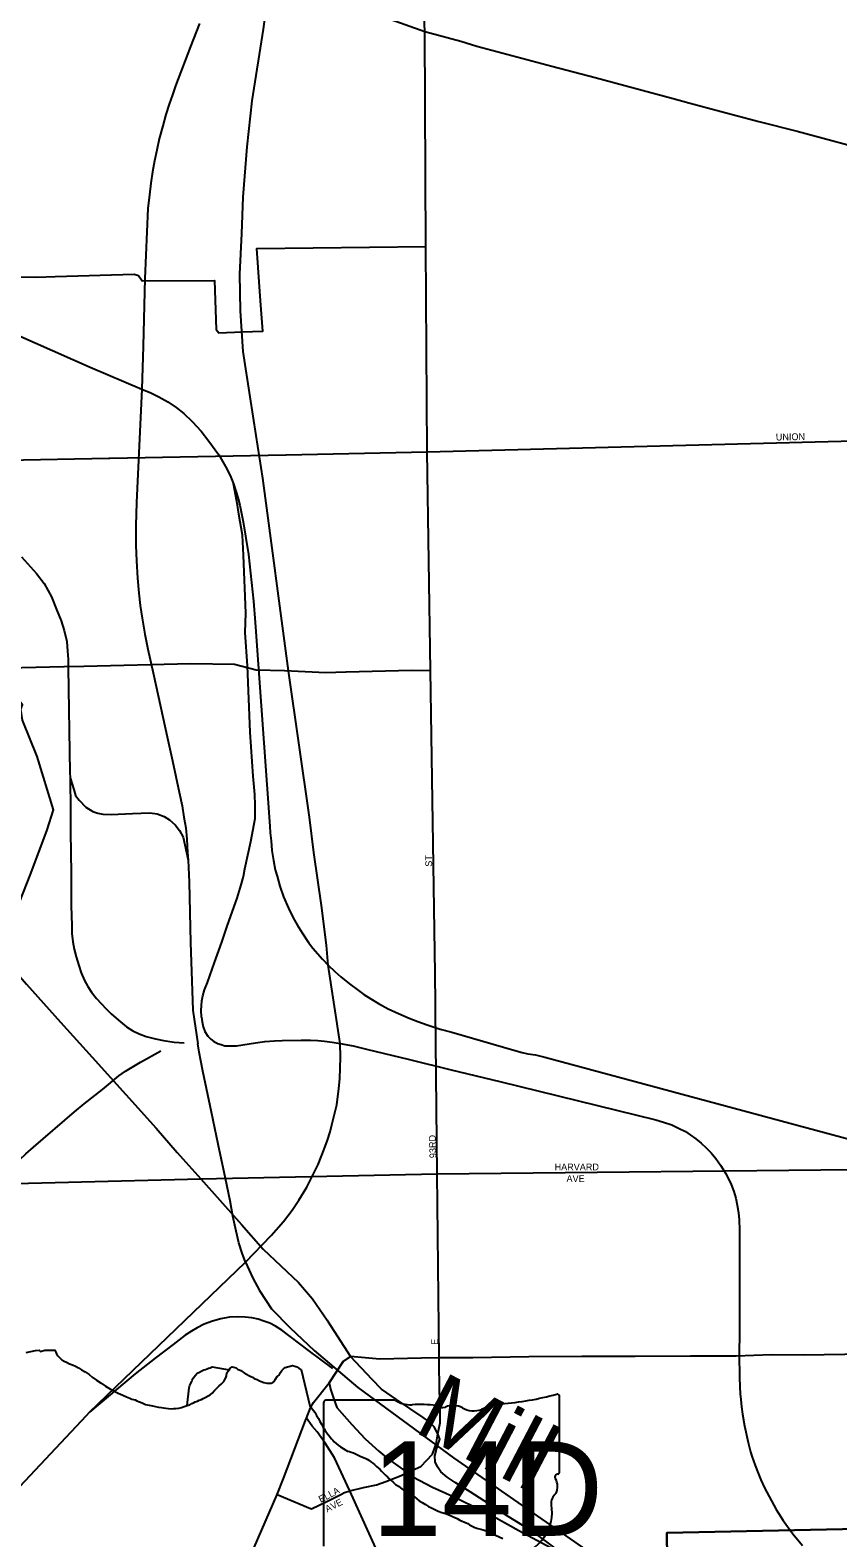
# Model space of a CAD drawing. Extents: x 2010165 to 2382125, y 1060529 to 1407316.
# Drawn here: x 2206485 to 2212441, y 1254931 to 1266048 of the extents above; entities that cross this region are included whole.
import ezdxf

# ---------------------------------------------------------------- set-up
doc = ezdxf.new("R2010")
doc.units = 0
for name, color, linetype in [('GM_X_City_Street', 7, 'Continuous'), ('GM_X_City_Street_Text', 7, 'Continuous'), ('GM_X_Corporation', 7, 'Continuous'), ('GM_X_Minor_River', 7, 'Continuous'), ('GM_X_Minor_River_Text', 7, 'Continuous'), ('GM_X_Rail_Line', 7, 'Continuous'), ('GM_X_State_Location', 7, 'Continuous'), ('GM_X_State_Route', 7, 'Continuous'), ('GM_X_State_Shield', 7, 'Continuous'), ('GM_X_US_Route', 7, 'Continuous')]:
    doc.layers.add(name, color=color, linetype=linetype)

msp = doc.modelspace()

# ---------------------------------------------------------------- linework, layer by layer
at = {"layer": 'GM_X_City_Street'}
for points in [[(2209395, 1266038), (2209359, 1266878), (2209362, 1267179), (2209365, 1267342), (2209360, 1267426), (2209376, 1267487), (2209509, 1267859), (2210070, 1269357), (2210358, 1270013), (2211025, 1271824), (2211102, 1271987), (2211104, 1271993), (2211226, 1272324), (2211502, 1272939), (2211683, 1273260), (2211949, 1273684), (2212001, 1273792)], [(2209474, 1258869), (2209471, 1259092), (2209437, 1261327), (2209413, 1262939), (2209402, 1264454), (2209395, 1266038)], [(2206341, 1264229), (2206534, 1264228), (2206670, 1264232), (2207251, 1264250), (2207284, 1264238), (2207310, 1264200), (2207845, 1264202), (2207857, 1263842), (2207876, 1263817), (2208049, 1263824), (2208200, 1263829), (2208184, 1264053), (2208156, 1264438), (2209402, 1264454)], [(2206257, 1259243), (2206489, 1259831), (2206610, 1260152), (2206656, 1260299), (2206537, 1260692), (2206429, 1260961), (2206417, 1261041), (2206429, 1261073), (2206363, 1261154), (2206214, 1261344), (2206181, 1262874), (2206167, 1263556), (2206179, 1263676)], [(2208369, 1262918), (2208373, 1262918), (2209413, 1262939), (2213420, 1263042), (2214502, 1263081), (2217551, 1263120), (2217742, 1263125), (2218044, 1263132), (2218273, 1263136), (2218557, 1263141), (2218675, 1263146), (2218813, 1263180), (2218999, 1263228), (2219167, 1263275), (2219531, 1263374)], [(2202579, 1262794), (2205499, 1262860), (2206181, 1262874), (2207065, 1262891)], [(2207065, 1262891), (2207073, 1262892), (2208369, 1262918)], [(2203676, 1262101), (2205312, 1261420), (2205515, 1261330), (2205532, 1261323), (2206214, 1261344), (2206734, 1261356), (2206735, 1261356)], [(2206735, 1261356), (2206880, 1261359), (2207670, 1261378), (2207992, 1261374), (2208151, 1261332), (2208361, 1261327), (2208664, 1261312), (2208812, 1261316)], [(2208812, 1261316), (2208814, 1261316), (2209297, 1261329), (2209437, 1261327)], [(2209506, 1255919), (2209502, 1256195), (2209502, 1256258), (2209487, 1257616), (2209474, 1258826), (2209474, 1258869)], [(2201935, 1257375), (2202235, 1257382), (2202315, 1257369), (2202493, 1257310), (2202845, 1257208), (2203046, 1257137), (2203210, 1257149), (2203441, 1257197), (2203724, 1257318), (2203934, 1257413), (2204020, 1257453), (2204274, 1257463), (2204713, 1257502), (2207743, 1257579)], [(2207743, 1257579), (2209487, 1257616)], [(2209487, 1257616), (2212787, 1257650), (2212885, 1257651), (2212964, 1257636), (2212980, 1257632), (2212982, 1257631)], [(2208516, 1255796), (2208523, 1255814), (2208552, 1255890), (2208575, 1255930), (2208689, 1256074), (2208792, 1256231), (2208846, 1256268)], [(2209453, 1255555), (2209478, 1255624), (2209492, 1255697), (2209507, 1255780), (2209507, 1255854), (2209506, 1255919)], [(2206993, 1252223), (2206999, 1252237), (2208307, 1255251), (2208353, 1255369), (2208516, 1255796)], [(2210249, 1252373), (2210247, 1252376), (2209556, 1253671), (2209067, 1254778), (2208841, 1255279), (2208729, 1255521), (2208660, 1255630), (2208601, 1255714), (2208565, 1255754), (2208523, 1255814)], [(2208790, 1255259), (2208795, 1255262), (2208841, 1255279), (2208942, 1255302), (2209039, 1255321), (2209108, 1255347), (2209221, 1255391), (2209264, 1255412), (2209288, 1255423), (2209365, 1255458), (2209451, 1255549), (2209453, 1255555)], [(2208307, 1255251), (2208552, 1255148)], [(2208552, 1255148), (2208559, 1255145), (2208667, 1255197), (2208790, 1255259)]]:
    msp.add_lwpolyline(points, dxfattribs=at)
at = {"layer": 'GM_X_Corporation'}
for points in [[(2219651, 1252687), (2219608, 1255146), (2217797, 1255084), (2216217, 1255081), (2214593, 1255039), (2211180, 1254969), (2211215, 1252304)], [(2211215, 1252304), (2211180, 1254969), (2214593, 1255039), (2216217, 1255081), (2217797, 1255084), (2219608, 1255146), (2219651, 1252687)]]:
    msp.add_lwpolyline(points, dxfattribs=at)
at = {"layer": 'GM_X_Minor_River'}
for points in [[(2206454, 1256298), (2206490, 1256306), (2206524, 1256313), (2206550, 1256315), (2206562, 1256305), (2206592, 1256316), (2206636, 1256316), (2206666, 1256314), (2206674, 1256300), (2206680, 1256287), (2206689, 1256273), (2206719, 1256243), (2206735, 1256235), (2206753, 1256227), (2206774, 1256215), (2206798, 1256206), (2206818, 1256196), (2206840, 1256184), (2206864, 1256170), (2206891, 1256155), (2206919, 1256135), (2206943, 1256117), (2206974, 1256095), (2207008, 1256072), (2207040, 1256050), (2207077, 1256028), (2207133, 1255999), (2207168, 1255983), (2207196, 1255972), (2207220, 1255962), (2207234, 1255954), (2207246, 1255952), (2207258, 1255948), (2207271, 1255942), (2207283, 1255937), (2207299, 1255931), (2207315, 1255925), (2207335, 1255915), (2207363, 1255910)], [(2207363, 1255910), (2207387, 1255904), (2207409, 1255900), (2207432, 1255896), (2207452, 1255892), (2207468, 1255889), (2207484, 1255887), (2207504, 1255885), (2207526, 1255883), (2207544, 1255886), (2207560, 1255886), (2207582, 1255888), (2207600, 1255892), (2207620, 1255899), (2207642, 1255907), (2207662, 1255913), (2207678, 1255921), (2207690, 1255927), (2207702, 1255934), (2207718, 1255940), (2207732, 1255946), (2207748, 1255952), (2207761, 1255958), (2207811, 1255985), (2207827, 1255999), (2207843, 1256018), (2207863, 1256038), (2207878, 1256052), (2207894, 1256064), (2207902, 1256075), (2207912, 1256083), (2207918, 1256095), (2207928, 1256111), (2207932, 1256125), (2207935, 1256147), (2207943, 1256159), (2207951, 1256171), (2207959, 1256182), (2207975, 1256192), (2207987, 1256190), (2208003, 1256184), (2208013, 1256176), (2208025, 1256170), (2208039, 1256164), (2208049, 1256157), (2208064, 1256149), (2208080, 1256139), (2208096, 1256129), (2208112, 1256121), (2208124, 1256115), (2208136, 1256107), (2208158, 1256098), (2208175, 1256090), (2208189, 1256084), (2208207, 1256076), (2208229, 1256072), (2208251, 1256071), (2208263, 1256073), (2208273, 1256077), (2208283, 1256083), (2208295, 1256101), (2208305, 1256122), (2208320, 1256132), (2208330, 1256150), (2208340, 1256164), (2208352, 1256178), (2208366, 1256188), (2208420, 1256201), (2208436, 1256197), (2208450, 1256191), (2208466, 1256182), (2208484, 1256172), (2208546, 1255904)], [(2207656, 1256038), (2207662, 1256058), (2207676, 1256084), (2207679, 1256094), (2207687, 1256108), (2207695, 1256118), (2207705, 1256130), (2207717, 1256145), (2207733, 1256153), (2207751, 1256163), (2207765, 1256169), (2207777, 1256173), (2207789, 1256177), (2207800, 1256182), (2207812, 1256186), (2207826, 1256192), (2207951, 1256171)], [(2207642, 1255907), (2207656, 1256038)], [(2208546, 1255904), (2208585, 1255857), (2208595, 1255833), (2208610, 1255811), (2208622, 1255789), (2208634, 1255769), (2208643, 1255751), (2208653, 1255735), (2208661, 1255722), (2208670, 1255708), (2208680, 1255696), (2208690, 1255684), (2208706, 1255662), (2208717, 1255652), (2208727, 1255640), (2208741, 1255626), (2208755, 1255614), (2208772, 1255603), (2208812, 1255577), (2208826, 1255571), (2208840, 1255567), (2208853, 1255562), (2208869, 1255558), (2208883, 1255550), (2208903, 1255542), (2208919, 1255534), (2208936, 1255527), (2208954, 1255519), (2208970, 1255511), (2208982, 1255503), (2208996, 1255491), (2209011, 1255482), (2209023, 1255472), (2209039, 1255458), (2209053, 1255446), (2209064, 1255438), (2209076, 1255424), (2209086, 1255412), (2209098, 1255400), (2209108, 1255391), (2209119, 1255381), (2209129, 1255369), (2209145, 1255357), (2209161, 1255343), (2209178, 1255325), (2209200, 1255312), (2209216, 1255300), (2209235, 1255286), (2209253, 1255272), (2209271, 1255262), (2209287, 1255253), (2209302, 1255243), (2209318, 1255233), (2209336, 1255219), (2209354, 1255205), (2209375, 1255192), (2209401, 1255176), (2209423, 1255162), (2209444, 1255152), (2209468, 1255141), (2209494, 1255129), (2209521, 1255119), (2209547, 1255110), (2209571, 1255100), (2209595, 1255090), (2209616, 1255081), (2209634, 1255073), (2209652, 1255061), (2209701, 1255042), (2209713, 1255036), (2209725, 1255028), (2209743, 1255018), (2209763, 1255008), (2209786, 1255001), (2209808, 1254995), (2209826, 1254991), (2209840, 1254985), (2209860, 1254978), (2209876, 1254970), (2209893, 1254960), (2209917, 1254950), (2209943, 1254939), (2209970, 1254927)]]:
    msp.add_lwpolyline(points, dxfattribs=at)
at = {"layer": 'GM_X_Rail_Line'}
for points in [[(2208683, 1259153), (2208671, 1259301), (2208633, 1259595), (2208577, 1259984), (2208545, 1260245), (2208389, 1261325), (2208200, 1262744), (2208152, 1263059), (2208108, 1263344), (2208055, 1263678), (2208036, 1263979), (2208031, 1264250), (2208046, 1264550), (2208055, 1264816), (2208084, 1265189), (2208123, 1265528), (2208205, 1266056), (2208267, 1266509)], [(2207734, 1266097), (2207667, 1265927), (2207556, 1265638), (2207534, 1265572), (2207510, 1265503), (2207485, 1265426), (2207462, 1265343), (2207437, 1265247), (2207418, 1265164), (2207402, 1265084), (2207387, 1265003), (2207374, 1264920), (2207364, 1264833), (2207353, 1264733), (2207331, 1264217), (2207319, 1263717), (2207309, 1263402)], [(2206241, 1263866), (2206928, 1263564), (2207309, 1263402)], [(2207309, 1263402), (2207270, 1262566), (2207265, 1262396), (2207264, 1262248), (2207269, 1262135), (2207275, 1262008), (2207285, 1261897), (2207297, 1261807), (2207311, 1261712), (2207330, 1261595), (2207352, 1261483), (2207392, 1261309), (2207501, 1260815), (2207534, 1260660), (2207584, 1260429), (2207606, 1260328), (2207619, 1260245), (2207632, 1260166), (2207639, 1260084), (2207645, 1259985), (2207650, 1259928)], [(2207309, 1263402), (2207374, 1263373), (2207434, 1263345), (2207501, 1263307), (2207561, 1263265), (2207617, 1263222), (2207680, 1263162), (2207745, 1263092), (2207803, 1263018), (2207876, 1262916), (2207925, 1262832), (2207959, 1262765), (2207983, 1262703)], [(2207749, 1258771), (2207746, 1258821), (2207747, 1258853), (2207750, 1258890), (2207758, 1258928), (2207771, 1258973), (2207793, 1259027), (2207844, 1259173), (2207897, 1259323), (2207940, 1259448), (2208010, 1259647), (2208041, 1259745), (2208059, 1259808), (2208068, 1259865), (2208113, 1260066), (2208143, 1260235), (2208145, 1260286), (2208145, 1260333), (2208141, 1260413), (2208130, 1260547), (2208106, 1260871), (2208087, 1261362), (2208069, 1261606), (2208076, 1261749), (2208059, 1262178), (2208051, 1262324), (2208023, 1262479), (2208013, 1262546), (2207983, 1262703)], [(2207983, 1262703), (2208015, 1262602), (2208031, 1262546), (2208055, 1262423), (2208094, 1262182), (2208131, 1261838), (2208144, 1261680)], [(2206421, 1262164), (2206531, 1262042), (2206587, 1261967), (2206641, 1261871), (2206679, 1261777), (2206713, 1261694), (2206736, 1261621), (2206754, 1261540), (2206759, 1261470), (2206764, 1261410), (2206766, 1261347), (2206777, 1260575)], [(2208144, 1261680), (2208251, 1260179), (2208255, 1260130), (2208261, 1260070), (2208268, 1260000), (2208279, 1259925), (2208292, 1259858), (2208305, 1259809), (2208325, 1259737), (2208354, 1259657), (2208389, 1259575), (2208425, 1259502), (2208453, 1259452), (2208490, 1259392), (2208538, 1259322), (2208570, 1259280), (2208641, 1259198), (2208683, 1259153)], [(2206777, 1260575), (2206779, 1260534)], [(2206779, 1260534), (2206807, 1260450), (2206820, 1260406), (2206847, 1260370), (2206894, 1260318), (2206947, 1260286), (2206984, 1260274), (2207021, 1260268), (2207081, 1260265), (2207239, 1260271), (2207366, 1260276), (2207420, 1260269), (2207474, 1260250), (2207511, 1260225), (2207553, 1260188), (2207585, 1260148), (2207612, 1260098), (2207650, 1259928)], [(2206779, 1260534), (2206781, 1260295), (2206783, 1260138), (2206786, 1259831), (2206788, 1259597), (2206789, 1259516), (2206791, 1259448), (2206793, 1259388), (2206799, 1259325), (2206810, 1259273), (2206824, 1259216), (2206843, 1259152), (2206860, 1259098), (2206885, 1259042), (2206911, 1258997), (2206938, 1258955), (2206973, 1258908), (2207007, 1258872), (2207046, 1258832), (2207082, 1258795), (2207137, 1258748), (2207196, 1258699), (2207242, 1258670), (2207288, 1258647), (2207339, 1258628), (2207408, 1258610), (2207468, 1258598), (2207547, 1258586), (2207620, 1258580)], [(2207650, 1259928), (2207657, 1259765), (2207668, 1259320), (2207685, 1258821), (2207720, 1258575)], [(2208771, 1258577), (2208683, 1259153)], [(2208683, 1259153), (2208731, 1259107), (2208775, 1259069), (2208840, 1259016), (2208907, 1258966), (2208945, 1258938), (2208997, 1258906), (2209054, 1258872), (2209124, 1258833), (2209201, 1258797), (2209280, 1258763), (2209344, 1258739), (2209413, 1258715), (2209509, 1258682), (2209595, 1258659), (2210051, 1258526), (2210112, 1258511), (2210154, 1258501), (2210212, 1258492), (2210279, 1258476), (2217826, 1256444), (2219894, 1255886)], [(2207749, 1258771), (2207753, 1258736), (2207761, 1258698), (2207772, 1258665), (2207795, 1258630), (2207816, 1258608), (2207838, 1258591), (2207864, 1258578), (2207867, 1258577)], [(2208073, 1256964), (2208049, 1257031), (2208024, 1257107), (2208003, 1257193), (2207979, 1257304), (2207959, 1257415), (2207924, 1257581), (2207870, 1257833), (2207821, 1258069), (2207757, 1258373), (2207742, 1258449), (2207732, 1258513), (2207720, 1258575)], [(2207867, 1258577), (2207893, 1258568), (2207920, 1258560), (2207948, 1258558), (2208006, 1258560), (2208146, 1258580), (2208215, 1258590), (2208286, 1258596), (2208344, 1258598), (2208483, 1258602), (2208553, 1258601), (2208605, 1258598), (2208656, 1258593), (2208711, 1258586), (2208771, 1258577)], [(2208073, 1256964), (2208262, 1257161), (2208352, 1257265), (2208416, 1257347), (2208466, 1257421), (2208524, 1257517), (2208608, 1257683), (2208652, 1257796), (2208677, 1257864), (2208696, 1257924), (2208710, 1257976), (2208745, 1258125), (2208760, 1258244), (2208768, 1258316), (2208773, 1258475), (2208771, 1258577)], [(2208771, 1258577), (2208867, 1258558), (2208966, 1258534), (2209281, 1258459), (2209589, 1258383), (2209949, 1258295), (2211099, 1258014), (2211155, 1257997), (2211216, 1257976), (2211267, 1257953), (2211318, 1257927), (2211353, 1257904), (2211393, 1257874), (2211434, 1257841), (2211471, 1257807), (2211506, 1257770), (2211541, 1257728), (2211576, 1257680), (2211618, 1257614), (2211653, 1257537), (2211673, 1257486), (2211688, 1257435), (2211699, 1257384), (2211708, 1257328), (2211712, 1257275), (2211715, 1257203), (2211715, 1257108), (2211715, 1256885), (2211715, 1256676), (2211715, 1256449), (2211714, 1256283), (2211715, 1256117), (2211717, 1256045), (2211720, 1255994), (2211725, 1255951), (2211731, 1255897), (2211738, 1255844), (2211752, 1255758), (2211779, 1255634), (2211797, 1255565), (2211807, 1255533), (2211831, 1255464), (2211853, 1255407), (2211874, 1255359), (2211900, 1255300), (2211987, 1255141), (2212038, 1255059), (2212108, 1254962), (2212180, 1254875)], [(2206266, 1257533), (2206289, 1257580), (2206317, 1257624), (2206346, 1257660), (2206383, 1257696), (2206409, 1257720), (2206453, 1257762), (2206509, 1257812), (2206812, 1258073), (2206883, 1258131), (2207017, 1258237), (2207138, 1258338), (2207188, 1258372), (2207298, 1258439), (2207448, 1258523)], [(2206923, 1255859), (2208073, 1256964)], [(2208073, 1256964), (2208127, 1256847), (2208177, 1256756), (2208265, 1256620), (2208401, 1256480), (2208578, 1256313), (2208901, 1256040), (2209606, 1255521), (2211416, 1254266), (2214614, 1251861), (2215523, 1251175), (2215834, 1250977), (2216040, 1250849), (2216271, 1250698), (2217485, 1250065), (2217703, 1249961), (2217904, 1249833), (2218068, 1249734), (2219582, 1248564), (2219652, 1248505), (2219710, 1248447), (2219786, 1248372), (2219871, 1248281)], [(2208717, 1256181), (2208534, 1256314), (2208340, 1256463), (2208293, 1256492), (2208252, 1256513), (2208208, 1256529), (2208165, 1256544), (2208120, 1256553), (2208070, 1256558), (2208012, 1256561), (2207954, 1256558), (2207891, 1256547), (2207830, 1256529), (2207768, 1256506), (2207715, 1256479), (2207675, 1256456), (2207628, 1256425), (2207538, 1256358), (2207407, 1256256), (2207260, 1256141), (2206923, 1255859)], [(2205886, 1254816), (2206334, 1255231), (2206900, 1255834), (2206923, 1255859)]]:
    msp.add_lwpolyline(points, dxfattribs=at)
at = {"layer": 'GM_X_State_Route'}
for points in [[(2204731, 1260937), (2204919, 1260729), (2205093, 1260530), (2205328, 1260270), (2205553, 1260024), (2205805, 1259742), (2206014, 1259510), (2206222, 1259282), (2206257, 1259243), (2206457, 1259014), (2206709, 1258734), (2206942, 1258476), (2207191, 1258201), (2207414, 1257951), (2207569, 1257773), (2207611, 1257726), (2207743, 1257579), (2208024, 1257264), (2208044, 1257241), (2208203, 1257059), (2208464, 1256814), (2208567, 1256694), (2208674, 1256537), (2208677, 1256532)], [(2208677, 1256532), (2208846, 1256268)], [(2208846, 1256268), (2208792, 1256231), (2208689, 1256074)], [(2214167, 1256312), (2214005, 1256307), (2213670, 1256300), (2213269, 1256291), (2212859, 1256287), (2212492, 1256283), (2212187, 1256278), (2211951, 1256280), (2211690, 1256270), (2211354, 1256271), (2210945, 1256268), (2210552, 1256268), (2210161, 1256266), (2209749, 1256259), (2209502, 1256258), (2209370, 1256257), (2209064, 1256248), (2208846, 1256268)], [(2209491, 1255616), (2209506, 1255658), (2209492, 1255697), (2209463, 1255751), (2209424, 1255788), (2209383, 1255818), (2209185, 1255951), (2209076, 1256027), (2209006, 1256100), (2208846, 1256268)], [(2208689, 1256074), (2208700, 1256028), (2208723, 1255955), (2208747, 1255892), (2208857, 1255767), (2208954, 1255661), (2209056, 1255570), (2209128, 1255511), (2209264, 1255412), (2209307, 1255381), (2209452, 1255305), (2209600, 1255239), (2209751, 1255164), (2209899, 1255092), (2210089, 1254986), (2210423, 1254807)], [(2210423, 1254807), (2210232, 1254948), (2210149, 1255003), (2210009, 1255089), (2209867, 1255183), (2209729, 1255270), (2209618, 1255340), (2209559, 1255379), (2209514, 1255419), (2209488, 1255456), (2209471, 1255492), (2209468, 1255536), (2209483, 1255593), (2209491, 1255616)]]:
    msp.add_lwpolyline(points, dxfattribs=at)
at = {"layer": 'GM_X_State_Shield'}
for p, q in [((2208649, 1255928), (2208649, 1254871)), ((2209175, 1255946), (2208666, 1255946)), ((2210389, 1255420), (2210389, 1255972)), ((2210389, 1255420), (2210389, 1255420))]:
    msp.add_line(p, q, dxfattribs=at)
for centre, major_axis, start_param, end_param in [((2209769, 1257387), (1845, 0), 4.814394, 5.042369), ((2210370, 1255975), (19.4, 0), 6.141152, 7.989035), ((2208669, 1255930), (20.2, 0), 1.712693, 3.28349), ((2209297, 1256069), (196, 0), 4.042523, 4.731795), ((2209362, 1255353), (702, 0), 1.404758, 1.657858), ((2209521, 1255936), (56.4, 0), 3.836095, 5.185415), ((2209604, 1255814), (117, 0), 0.950623, 2.079405), ((2209755, 1255981), (141, 0), 4.081561, 5.145723), ((2210004, 1255623), (371, 0), 1.699011, 2.107814), ((2210384, 1255379), (30, 0), 1.883978, 3.671073), ((2210194, 1255309), (180, 0), 5.934695, 6.695948), ((2210368, 1255417), (20.7, 0), 5.05454, 6.418171), ((2210458, 1255188), (131, 0), 2.387724, 3.262537), ((2209872, 1255118), (462, 0), 5.101752, 6.440018)]:
    msp.add_ellipse(centre, major_axis=major_axis, ratio=0.8, start_param=start_param, end_param=end_param, dxfattribs=at)
at = {"layer": 'GM_X_US_Route'}
for points in [[(2208696, 1266288), (2208738, 1266271), (2208961, 1266192), (2209395, 1266038)], [(2209395, 1266038), (2209660, 1265967), (2209779, 1265931), (2210331, 1265783), (2210651, 1265700), (2210935, 1265623), (2211227, 1265544), (2211341, 1265512), (2211581, 1265449), (2211857, 1265375), (2212141, 1265303), (2212743, 1265142)]]:
    msp.add_lwpolyline(points, dxfattribs=at)

# ---------------------------------------------------------------- texts
at = {"layer": 'GM_X_City_Street_Text'}
for s, rotation, p in [('UNION', 1.2724, (2211984, 1263022)), ('ST', 90, (2209449, 1259880)), ('93RD', 91.7347, (2209480, 1257732)), ('HARVARD', 0, (2210352, 1257641)), ('AVE', 0, (2210440, 1257555)), ('E', 90, (2209493, 1256355)), ('ELLA', 27.301, (2208627, 1255189)), ('E', 27.594, (2208755, 1255158)), ('A', 24.6194, (2208674, 1255118)), ('V', 27.2147, (2208716, 1255138))]:
    msp.add_text(s, height=50, rotation=rotation, dxfattribs=at).set_placement(p)
at = {"layer": 'GM_X_Minor_River_Text'}
msp.add_text('Mill', height=500.3, rotation=332.3915, dxfattribs=at).set_placement((2209303, 1255719))
at = {"layer": 'GM_X_State_Location'}
for s in ['s', 'r']:
    msp.add_text(s, height=1, dxfattribs=at).set_placement((2209499, 1255329))
msp.add_text('14D', height=1, rotation=0, dxfattribs=at).set_placement((2209115, 1255257))
at = {"layer": 'GM_X_State_Shield'}
msp.add_text('14D', height=696.1, dxfattribs=at).set_placement((2209003, 1254946))

doc.saveas('drawing.dxf')
